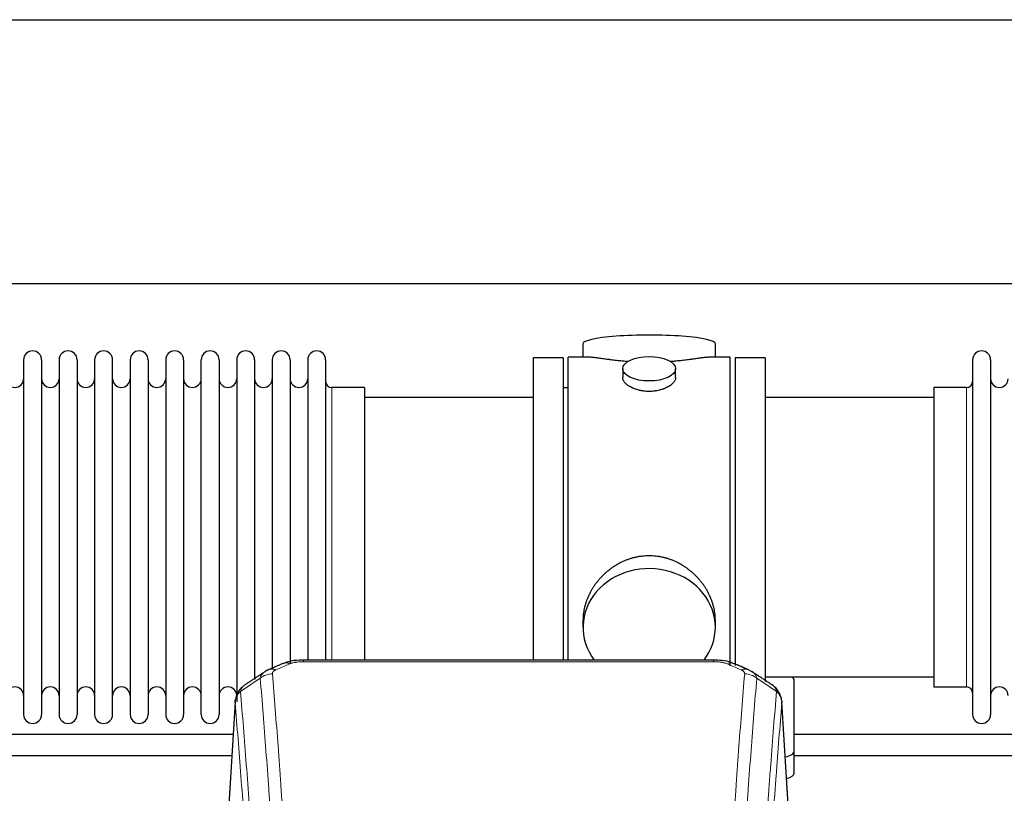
# Model space of a CAD drawing. Header units: inches. Extents: x 0 to 23760, y -13 to 16800.
# Tile 260 of 279: x 19247 to 19807, y 14036 to 14476. Entities that reach past the tile are written whole.
import ezdxf

# ---------------------------------------------------------------- set-up
doc = ezdxf.new("R2010")
doc.units = ezdxf.units.IN
doc.layers.add('1', color=7, linetype='Continuous', true_color=0xffffff)

msp = doc.modelspace()

# ---------------------------------------------------------------- linework, layer by layer
at = {"layer": '1', "color": 2, "linetype": 'Continuous', "lineweight": 25}
for p, q in [((15745.893, 14476.36), (20225.383, 14476.36)), ((15745.893, 14326.36), (20225.383, 14326.36)), ((19567.753, 14292.018), (19567.753, 14284.398)), ((19643.033, 14284.398), (19643.033, 14292.018)), ((19249.593, 14282.868), (19249.593, 14081.068)), ((19259.793, 14282.868), (19259.793, 14081.068)), ((19269.793, 14282.868), (19269.793, 14081.068)), ((19279.993, 14282.868), (19279.993, 14081.068)), ((19289.993, 14282.868), (19289.993, 14081.068)), ((19300.193, 14081.068), (19300.193, 14282.868)), ((19310.193, 14282.868), (19310.193, 14081.068)), ((19320.393, 14282.868), (19320.393, 14081.068)), ((19330.393, 14282.868), (19330.393, 14228.558)), ((19340.593, 14282.868), (19340.593, 14228.558)), ((19350.593, 14228.558), (19350.593, 14282.868)), ((19360.793, 14282.868), (19360.793, 14228.558)), ((19370.793, 14282.868), (19370.793, 14228.558)), ((19380.993, 14282.868), (19380.993, 14228.558)), ((19390.993, 14282.868), (19390.993, 14228.558)), ((19401.193, 14282.868), (19401.193, 14228.558)), ((19411.193, 14282.868), (19411.193, 14228.558)), ((19421.393, 14282.868), (19421.393, 14228.558)), ((19556.393, 14283.968), (19539.393, 14283.968)), ((19539.393, 14283.968), (19539.393, 14181.968)), ((19556.393, 14283.968), (19556.393, 14181.968)), ((19570.74, 14284.398), (19559.393, 14284.398)), ((19559.393, 14181.968), (19559.393, 14284.398)), ((19651.393, 14284.398), (19640.096, 14284.398)), ((19651.393, 14181.968), (19651.393, 14284.398)), ((19671.393, 14283.968), (19654.393, 14283.968)), ((19654.393, 14283.968), (19654.393, 14108.928)), ((19671.393, 14283.968), (19671.393, 14099.868)), ((19789.393, 14282.868), (19789.393, 14081.068)), ((19799.593, 14282.868), (19799.593, 14081.068)), ((19590.345, 14277.765), (19590.345, 14272.8)), ((19620.441, 14272.822), (19620.441, 14277.765)), ((19443.393, 14267.118), (19424.893, 14267.118)), ((19443.393, 14267.118), (19443.393, 14221.286)), ((19559.393, 14266.968), (19556.393, 14266.968)), ((19785.893, 14267.118), (19767.393, 14267.118)), ((19767.393, 14267.118), (19767.393, 14096.818)), ((19539.393, 14261.468), (19443.393, 14261.468)), ((19767.393, 14261.468), (19671.393, 14261.468)), ((19330.393, 14228.558), (19330.393, 14081.068)), ((19340.593, 14228.558), (19340.593, 14081.068)), ((19350.593, 14081.068), (19350.593, 14228.558)), ((19360.793, 14228.558), (19360.793, 14081.068)), ((19370.793, 14228.558), (19370.793, 14088.299)), ((19380.993, 14228.558), (19380.993, 14101.053)), ((19390.993, 14228.558), (19390.993, 14106.827)), ((19401.193, 14228.558), (19401.193, 14110.284)), ((19411.193, 14228.558), (19411.193, 14112.049)), ((19421.393, 14228.558), (19421.393, 14112.049)), ((19443.393, 14221.286), (19443.393, 14112.048)), ((19539.393, 14181.968), (19539.393, 14112.049)), ((19556.393, 14181.968), (19556.393, 14112.049)), ((19559.393, 14112.048), (19559.393, 14181.968)), ((19651.393, 14108.782), (19651.393, 14181.968)), ((19567.753, 14134.739), (19567.753, 14130.714)), ((19643.033, 14130.714), (19643.033, 14134.737)), ((19641.979, 14112.053), (19408.807, 14112.053)), ((19671.393, 14102.468), (19767.393, 14102.468)), ((19687.893, 14060.368), (19687.893, 14100.442)), ((19767.393, 14096.818), (19785.893, 14096.818)), ((19369.875, 14088.256), (19364.625, 14001.62)), ((19686.161, 14001.62), (19680.911, 14088.256)), ((19687.893, 14047.95), (19687.893, 14060.368))]:
    msp.add_line(p, q, dxfattribs=at)
at = {"layer": '1', "color": 110, "linetype": 'Continuous', "lineweight": 13}
for p, q in [((19424.893, 14267.118), (19424.893, 14221.286)), ((19785.893, 14267.118), (19785.893, 14096.818)), ((19424.893, 14221.286), (19424.893, 14112.048)), ((19408.807, 14112.052), (19408.807, 14111.1)), ((19641.979, 14111.1), (19408.807, 14111.1)), ((19641.979, 14112.051), (19641.979, 14111.1)), ((19369.877, 14087.634), (19364.629, 14001.044)), ((19686.157, 14001.044), (19680.909, 14087.634))]:
    msp.add_line(p, q, dxfattribs=at)
at = {"layer": '1', "color": 2, "linetype": 'Continuous', "lineweight": 25}
for centre, radius, start, end in [((19254.693, 14282.868), 5.1, 0, 180), ((19274.893, 14282.868), 5.1, 0, 180), ((19295.093, 14282.868), 5.1, 0, 180), ((19315.293, 14282.868), 5.1, 0, 180), ((19335.493, 14282.868), 5.1, 0, 180), ((19355.693, 14282.868), 5.1, 0, 180), ((19375.893, 14282.868), 5.1, 0, 180), ((19396.093, 14282.868), 5.1, 0, 180), ((19416.293, 14282.868), 5.1, 0, 180), ((19794.493, 14282.868), 5.1, 0, 180), ((19244.593, 14272.118), 5, 180, 0), ((19264.793, 14272.118), 5, 180, 0), ((19284.993, 14272.118), 5, 180, 0), ((19305.193, 14272.118), 5, 180, 0), ((19325.393, 14272.118), 5, 180, 0), ((19345.593, 14272.118), 5, 180, 0), ((19365.793, 14272.118), 5, 180, 0), ((19385.993, 14272.118), 5, 180, 0), ((19406.193, 14272.118), 5, 180, 0), ((19424.893, 14270.618), 3.5, 180, 270), ((19785.893, 14270.618), 3.5, 270, 0), ((19804.593, 14272.118), 5, 180, 0), ((19244.593, 14091.818), 5, 0, 180), ((19264.793, 14091.818), 5, 0, 180), ((19284.993, 14091.818), 5, 0, 180), ((19305.193, 14091.818), 5, 0, 180), ((19325.393, 14091.818), 5, 0, 180), ((19345.593, 14091.818), 5, 0, 180), ((19365.793, 14091.818), 5, 0, 180), ((19785.893, 14093.318), 3.5, 0, 90), ((19804.593, 14091.818), 5, 0, 180), ((19254.693, 14081.068), 5.1, 180, 0), ((19274.893, 14081.068), 5.1, 180, 0), ((19295.093, 14081.068), 5.1, 180, 0), ((19315.293, 14081.068), 5.1, 180, 0), ((19335.493, 14081.068), 5.1, 180, 0), ((19355.693, 14081.068), 5.1, 180, 0), ((19794.493, 14081.068), 5.1, 180, 0)]:
    msp.add_arc(centre, radius, start, end, dxfattribs=at)
for centre, major_axis, ratio, start_param, end_param in [((19605.393, 14292.018), (37.64, 0), 0.1305262, 0, 3.1415927), ((19605.393, 14130.714), (37.64, 0), 0.8870108, 0, 3.7346664), ((19605.393, 14130.714), (37.64, 0), 0.8870108, 5.6900133, 6.2831853), ((19401.048, 14100.89), (3.953, -9.186), 0.6419268, 2.5510147, 3.1418997), ((19657.746, 14097.432), (3.975, 9.176), 0.6408251, 6.1305215, 6.2828467), ((19679.893, 14100.442), (-8, 0), 0.4617486, 3.1415927, 3.722063), ((19679.893, 14060.368), (-8, 0), 0.4617486, 1.9439586, 3.1415927), ((19679.893, 14047.95), (-8, 0), 0.4617486, 2.0459273, 3.1415927)]:
    msp.add_ellipse(centre, major_axis=major_axis, ratio=ratio, start_param=start_param, end_param=end_param, dxfattribs=at)
msp.add_ellipse((19605.393, 14277.765), major_axis=(15.048, 0), ratio=0.4617486, dxfattribs=at)
at = {"layer": '1', "color": 110, "linetype": 'Continuous', "lineweight": 13}
for centre, major_axis, ratio, start_param, end_param in [((19393.04, 14097.432), (3.975, -9.176), 0.6408251, 2.5472213, 3.141301), ((19649.738, 14100.89), (-3.953, -9.186), 0.6419268, 3.1410059, 3.7321706), ((19657.746, 14097.432), (3.975, 9.176), 0.6408251, 6.2828467, 6.8775566), ((19391.068, 14095.24), (-9.964, -0.842), 0.9013977, 4.6363308, 5.3961502), ((19659.718, 14095.24), (-9.964, 0.842), 0.9013977, 4.0286278, 4.7884472)]:
    msp.add_ellipse(centre, major_axis=major_axis, ratio=ratio, start_param=start_param, end_param=end_param, dxfattribs=at)
at = {"layer": '1', "color": 2, "linetype": 'Continuous', "lineweight": 25}
for points, knots in [([(19593.521, 14281.809), (19593.519, 14281.809), (19593.516, 14281.809), (19593.44, 14281.815), (19593.366, 14281.821), (19593.219, 14281.833), (19592.998, 14281.851), (19592.193, 14281.918), (19590.897, 14282.035), (19589.215, 14282.202), (19587.578, 14282.379), (19585.985, 14282.564), (19584.435, 14282.754), (19583.431, 14282.883), (19582.813, 14282.964), (19582.69, 14282.98), (19582.445, 14283.012), (19582.08, 14283.06), (19581.721, 14283.108), (19581.012, 14283.203), (19580.088, 14283.328), (19578.766, 14283.509), (19577.508, 14283.68), (19576.314, 14283.839), (19575.56, 14283.935), (19575.011, 14284.004), (19574.741, 14284.037), (19574.476, 14284.068), (19574.301, 14284.088), (19574.215, 14284.099), (19573.785, 14284.148), (19573.125, 14284.219), (19572.216, 14284.304), (19571.389, 14284.363), (19570.752, 14284.391), (19570.396, 14284.397), (19570.273, 14284.397)], [0, 0, 0, 0, 0.0002215, 0.0002215, 0.0071429, 0.0071429, 0.0140642, 0.027907, 0.083278, 0.1386489, 0.1940199, 0.2493909, 0.3047619, 0.3601329, 0.3601329, 0.3739756, 0.3739756, 0.3878184, 0.4155039, 0.4155039, 0.4708749, 0.5262458, 0.5816168, 0.6369878, 0.6923588, 0.6923588, 0.7200443, 0.733887, 0.733887, 0.7477298, 0.7477298, 0.8031008, 0.8584718, 0.9138427, 0.9692137, 1, 1, 1, 1]), ([(19640.517, 14284.398), (19640.393, 14284.397), (19640.036, 14284.391), (19639.395, 14284.363), (19638.563, 14284.303), (19637.952, 14284.246), (19637.553, 14284.206), (19637.473, 14284.198), (19637.31, 14284.18), (19637.064, 14284.154), (19636.811, 14284.126), (19636.297, 14284.067), (19635.59, 14283.982), (19634.461, 14283.838), (19633.267, 14283.678), (19632.006, 14283.507), (19631.12, 14283.386), (19630.438, 14283.293), (19630.093, 14283.247), (19629.742, 14283.199), (19629.506, 14283.167), (19629.388, 14283.151), (19628.793, 14283.072), (19627.826, 14282.944), (19626.328, 14282.752), (19624.785, 14282.562), (19623.194, 14282.378), (19621.556, 14282.201), (19620.431, 14282.089), (19619.576, 14282.008), (19619.145, 14281.968), (19618.709, 14281.93), (19618.491, 14281.911), (19618.418, 14281.904), (19618.271, 14281.892), (19617.984, 14281.867), (19617.697, 14281.844), (19617.482, 14281.826)], [0, 0, 0, 0, 0.0313476, 0.0871263, 0.142905, 0.1986836, 0.1986836, 0.2126283, 0.2126283, 0.226573, 0.2544623, 0.2544623, 0.310241, 0.3660196, 0.4217983, 0.477577, 0.5333556, 0.5333556, 0.561245, 0.5751896, 0.5751896, 0.5891343, 0.5891343, 0.644913, 0.7006917, 0.7564703, 0.812249, 0.8680277, 0.9238063, 0.9238063, 0.9516957, 0.9656403, 0.9656403, 0.9726127, 0.9726127, 0.979585, 1, 1, 1, 1]), ([(19605.393, 14264.89), (19604.895, 14264.89), (19604.402, 14264.905), (19603.423, 14264.962), (19602.937, 14265.005), (19601.975, 14265.118), (19601.498, 14265.188), (19600.907, 14265.294), (19600.73, 14265.327), (19600.553, 14265.362), (19600.436, 14265.385), (19600.377, 14265.397), (19600.085, 14265.459), (19599.854, 14265.511), (19599.171, 14265.676), (19598.728, 14265.798), (19597.864, 14266.065), (19597.443, 14266.21), (19596.83, 14266.444), (19596.629, 14266.524), (19596.331, 14266.65), (19596.233, 14266.692), (19596.086, 14266.757), (19596.037, 14266.778), (19595.941, 14266.822), (19595.508, 14267.02), (19595.098, 14267.228), (19594.405, 14267.612), (19594.076, 14267.812), (19593.454, 14268.224), (19593.161, 14268.437), (19592.817, 14268.712), (19592.75, 14268.767), (19592.617, 14268.879), (19592.552, 14268.935), (19592.361, 14269.103), (19592.239, 14269.216), (19591.891, 14269.556), (19591.682, 14269.786), (19591.306, 14270.249), (19591.14, 14270.483), (19590.925, 14270.836), (19590.859, 14270.954), (19590.784, 14271.103), (19590.769, 14271.132), (19590.74, 14271.192), (19590.726, 14271.221), (19590.685, 14271.311), (19590.659, 14271.37), (19590.538, 14271.666), (19590.466, 14271.9), (19590.37, 14272.364), (19590.345, 14272.593), (19590.345, 14272.823), (19590.345, 14272.827), (19590.345, 14272.83)], [0, 0, 0, 0, 0.0624454, 0.0624454, 0.1248907, 0.1248907, 0.1873361, 0.1873361, 0.2029474, 0.2107531, 0.2107531, 0.2185588, 0.2185588, 0.2497814, 0.2497814, 0.3122268, 0.3122268, 0.3746722, 0.3746722, 0.4058948, 0.4058948, 0.4215062, 0.4215062, 0.4293119, 0.4293119, 0.4371175, 0.4995629, 0.4995629, 0.5620082, 0.5620082, 0.6244536, 0.6244536, 0.6400649, 0.6400649, 0.6556763, 0.6556763, 0.686899, 0.686899, 0.7493443, 0.7493443, 0.8117897, 0.8117897, 0.8430124, 0.8430124, 0.850818, 0.850818, 0.8586237, 0.8586237, 0.874235, 0.874235, 0.9366804, 0.9366804, 0.9991258, 0.9991258, 1, 1, 1, 1]), ([(19620.441, 14272.826), (19620.441, 14272.598), (19620.417, 14272.368), (19620.321, 14271.905), (19620.249, 14271.672), (19620.059, 14271.203), (19619.94, 14270.967), (19619.761, 14270.672), (19619.723, 14270.612), (19619.665, 14270.524), (19619.645, 14270.494), (19619.605, 14270.435), (19619.502, 14270.287), (19619.391, 14270.14), (19619.109, 14269.791), (19618.899, 14269.561), (19618.438, 14269.109), (19618.186, 14268.886), (19617.777, 14268.558), (19617.635, 14268.45), (19617.414, 14268.289), (19617.339, 14268.236), (19617.187, 14268.129), (19617.11, 14268.077), (19616.718, 14267.816), (19616.388, 14267.616), (19615.695, 14267.232), (19615.333, 14267.048), (19614.576, 14266.697), (19614.182, 14266.53), (19613.719, 14266.353), (19613.667, 14266.334), (19613.563, 14266.295), (19613.511, 14266.276), (19613.354, 14266.219), (19613.038, 14266.107), (19612.717, 14266.002), (19612.067, 14265.801), (19611.624, 14265.679), (19610.719, 14265.459), (19610.257, 14265.362), (19609.55, 14265.235), (19609.312, 14265.196), (19608.951, 14265.142), (19608.83, 14265.125), (19608.588, 14265.093), (19608.466, 14265.078), (19607.859, 14265.006), (19607.369, 14264.963), (19606.386, 14264.905), (19605.891, 14264.89), (19605.393, 14264.89)], [0, 0, 0, 0, 0.0621483, 0.0621483, 0.1246718, 0.1246718, 0.1871952, 0.1871952, 0.2028261, 0.2028261, 0.2106415, 0.2106415, 0.2184569, 0.2497186, 0.2497186, 0.3122421, 0.3122421, 0.3747655, 0.3747655, 0.4060273, 0.4060273, 0.4216581, 0.4216581, 0.437289, 0.437289, 0.4998124, 0.4998124, 0.5623359, 0.5623359, 0.6248593, 0.6248593, 0.6326748, 0.6326748, 0.6404902, 0.6404902, 0.656121, 0.6873828, 0.6873828, 0.7499062, 0.7499062, 0.8124297, 0.8124297, 0.8436914, 0.8436914, 0.8593222, 0.8593222, 0.8749531, 0.8749531, 0.9374766, 0.9374766, 1, 1, 1, 1]), ([(19643.033, 14134.701), (19643.032, 14135.234), (19643.017, 14135.77), (19642.972, 14136.589), (19642.949, 14136.939), (19642.918, 14137.29), (19642.906, 14137.431), (19642.899, 14137.501), (19642.879, 14137.713), (19642.807, 14138.416), (19642.634, 14139.68), (19642.313, 14141.357), (19641.905, 14143.027), (19641.409, 14144.688), (19640.825, 14146.342), (19640.377, 14147.438), (19640.079, 14148.121), (19640.018, 14148.258), (19639.895, 14148.53), (19639.708, 14148.937), (19639.514, 14149.341), (19639.116, 14150.144), (19638.56, 14151.203), (19637.652, 14152.755), (19636.669, 14154.27), (19635.612, 14155.747), (19634.858, 14156.706), (19634.273, 14157.416), (19634.075, 14157.651), (19633.773, 14158.001), (19633.672, 14158.117), (19633.467, 14158.348), (19632.954, 14158.923), (19632.003, 14159.928), (19630.678, 14161.207), (19629.297, 14162.424), (19627.86, 14163.578), (19626.365, 14164.668), (19625.33, 14165.351), (19624.539, 14165.847), (19624.272, 14166.009), (19623.936, 14166.208), (19623.869, 14166.248), (19623.734, 14166.327), (19623.532, 14166.444), (19622.786, 14166.869), (19621.551, 14167.522), (19619.871, 14168.309), (19618.158, 14169.011), (19616.412, 14169.627), (19614.632, 14170.155), (19613.423, 14170.448), (19612.507, 14170.644), (19612.201, 14170.705), (19611.815, 14170.777), (19611.738, 14170.791), (19611.584, 14170.819), (19611.352, 14170.86), (19610.503, 14171.002), (19609.114, 14171.186), (19607.26, 14171.333), (19605.407, 14171.383), (19603.552, 14171.335), (19601.698, 14171.189), (19600.461, 14171.025), (19599.688, 14170.902), (19599.533, 14170.877), (19599.224, 14170.823), (19598.761, 14170.74), (19598.301, 14170.648), (19597.386, 14170.453), (19596.176, 14170.161), (19594.394, 14169.634), (19592.643, 14169.017), (19590.923, 14168.313), (19589.797, 14167.786), (19588.96, 14167.368), (19588.682, 14167.226), (19588.337, 14167.043), (19588.199, 14166.969), (19587.924, 14166.82), (19587.173, 14166.404), (19585.97, 14165.691), (19584.422, 14164.669), (19582.929, 14163.58), (19581.489, 14162.424), (19580.103, 14161.203), (19579.214, 14160.345), (19578.725, 14159.85), (19578.67, 14159.794), (19578.562, 14159.684), (19578.508, 14159.628), (19578.347, 14159.461), (19578.027, 14159.126), (19577.713, 14158.787), (19577.096, 14158.103), (19576.298, 14157.177), (19575.172, 14155.745), (19574.118, 14154.272), (19573.136, 14152.758), (19572.226, 14151.205), (19571.669, 14150.142), (19571.336, 14149.469), (19571.27, 14149.334), (19571.14, 14149.064), (19570.948, 14148.658), (19570.764, 14148.251), (19570.408, 14147.436), (19569.962, 14146.345), (19569.38, 14144.697), (19568.885, 14143.04), (19568.476, 14141.373), (19568.155, 14139.696), (19568, 14138.571), (19567.923, 14137.867), (19567.908, 14137.726), (19567.881, 14137.444), (19567.843, 14137.023), (19567.814, 14136.603), (19567.769, 14135.778), (19567.754, 14135.235), (19567.753, 14134.696)], [0, 0, 0, 0, 0.0151373, 0.0151373, 0.0229562, 0.0249109, 0.0249109, 0.0268656, 0.0268656, 0.030775, 0.0464127, 0.0620504, 0.0776881, 0.0933258, 0.1089635, 0.1246012, 0.1246012, 0.1285107, 0.1285107, 0.1324201, 0.1402389, 0.1402389, 0.1558766, 0.1715144, 0.1871521, 0.2027898, 0.2184275, 0.2184275, 0.2262463, 0.2262463, 0.2301558, 0.2301558, 0.2340652, 0.2497029, 0.2653406, 0.2809783, 0.296616, 0.3122537, 0.3278914, 0.3278914, 0.3357103, 0.3357103, 0.337665, 0.337665, 0.3396197, 0.3435291, 0.3591668, 0.3748045, 0.3904422, 0.4060799, 0.4217176, 0.4373554, 0.4373554, 0.4451742, 0.4451742, 0.4471289, 0.4471289, 0.4490836, 0.4529931, 0.4686308, 0.4842685, 0.4999062, 0.5155439, 0.5311816, 0.5468193, 0.5468193, 0.5507287, 0.5507287, 0.5546381, 0.562457, 0.562457, 0.5780947, 0.5937324, 0.6093701, 0.6250078, 0.6406455, 0.6406455, 0.6484644, 0.6484644, 0.6504191, 0.6523738, 0.6562832, 0.6719209, 0.6875586, 0.7031963, 0.7188341, 0.7344718, 0.7501095, 0.7501095, 0.7520642, 0.7520642, 0.7540189, 0.7540189, 0.7579283, 0.7657472, 0.7657472, 0.7813849, 0.7970226, 0.8126603, 0.828298, 0.8439357, 0.8595734, 0.8595734, 0.8634828, 0.8634828, 0.8673923, 0.8752111, 0.8752111, 0.8908488, 0.9064865, 0.9221242, 0.9377619, 0.9533996, 0.9690373, 0.9690373, 0.9729468, 0.9729468, 0.9768562, 0.984675, 0.984675, 1, 1, 1, 1]), ([(19410.106, 14112.036), (19408.879, 14112.077), (19405.532, 14112.001), (19400.991, 14111.606), (19398.147, 14110.354), (19397.195, 14109.84)], [0, 0, 0, 0, 0.2689022, 0.746869, 1, 1, 1, 1]), ([(19653.635, 14109.963), (19653.126, 14110.234), (19651.031, 14111.217), (19647.063, 14111.865), (19643.63, 14112.012), (19641.976, 14111.935)], [0, 0, 0, 0, 0.1499654, 0.6035607, 1, 1, 1, 1]), ([(19662.569, 14106.115), (19662.859, 14105.999), (19663.136, 14105.875), (19663.465, 14105.706), (19663.53, 14105.672), (19663.658, 14105.602), (19663.721, 14105.567), (19663.908, 14105.458), (19664.028, 14105.384), (19664.148, 14105.305), (19664.151, 14105.303), (19664.154, 14105.301)], [0, 0, 0, 0, 0.496586, 0.496586, 0.6207325, 0.6207325, 0.744879, 0.744879, 0.9931719, 0.9931719, 1, 1, 1, 1]), ([(19374.818, 14097.444), (19374.298, 14097.071), (19373.241, 14096.162), (19371.877, 14094.379), (19370.824, 14092.224), (19370.408, 14090.698), (19370.273, 14089.924)], [0, 0, 0, 0, 0.2123708, 0.4683651, 0.7393635, 1, 1, 1, 1]), ([(19680.827, 14088.917), (19680.715, 14089.867), (19680.272, 14091.706), (19678.98, 14094.321), (19677.298, 14096.419), (19676.008, 14097.462), (19675.386, 14097.882)], [0, 0, 0, 0, 0.2790385, 0.5536712, 0.8024065, 1, 1, 1, 1]), ([(19369.877, 14087.634), (19369.876, 14087.645), (19369.875, 14087.669), (19369.873, 14087.704), (19369.871, 14087.739), (19369.87, 14087.774), (19369.869, 14087.809), (19369.868, 14087.844), (19369.867, 14087.879), (19369.867, 14087.914), (19369.867, 14087.949), (19369.867, 14087.984), (19369.867, 14088.018), (19369.867, 14088.053), (19369.868, 14088.087), (19369.869, 14088.122), (19369.87, 14088.156), (19369.872, 14088.191), (19369.874, 14088.225), (19369.875, 14088.259), (19369.878, 14088.294), (19369.88, 14088.328), (19369.883, 14088.362), (19369.885, 14088.396), (19369.888, 14088.43), (19369.892, 14088.464), (19369.895, 14088.498), (19369.899, 14088.531), (19369.903, 14088.565), (19369.907, 14088.599), (19369.912, 14088.632), (19369.916, 14088.666), (19369.921, 14088.699), (19369.926, 14088.733), (19369.932, 14088.766), (19369.937, 14088.8), (19369.943, 14088.833), (19369.949, 14088.866), (19369.955, 14088.899), (19369.962, 14088.932), (19369.969, 14088.965), (19369.976, 14088.998), (19369.983, 14089.031), (19369.99, 14089.064), (19369.998, 14089.096), (19370.006, 14089.129), (19370.014, 14089.161), (19370.022, 14089.194), (19370.03, 14089.226), (19370.039, 14089.259), (19370.048, 14089.291), (19370.057, 14089.323), (19370.066, 14089.355), (19370.076, 14089.388), (19370.086, 14089.42), (19370.096, 14089.451), (19370.106, 14089.483), (19370.116, 14089.515), (19370.127, 14089.547), (19370.138, 14089.579), (19370.149, 14089.61), (19370.16, 14089.642), (19370.172, 14089.673), (19370.184, 14089.704), (19370.194, 14089.731), (19370.2, 14089.746), (19370.202, 14089.751)], [0, 0, 0, 0, 0.0160287, 0.0320483, 0.0480589, 0.0640604, 0.080053, 0.0960364, 0.1120109, 0.1279763, 0.1439327, 0.1598801, 0.1758184, 0.1917478, 0.2076681, 0.2235794, 0.2394817, 0.255375, 0.2712593, 0.2871346, 0.3030009, 0.3188582, 0.3347065, 0.3505458, 0.3663762, 0.3821975, 0.3980099, 0.4138133, 0.4296077, 0.4453931, 0.4611696, 0.4769371, 0.4926957, 0.5084453, 0.5241859, 0.5399176, 0.5556403, 0.5713541, 0.5870589, 0.6027548, 0.6184418, 0.6341198, 0.6497889, 0.6654491, 0.6811003, 0.6967426, 0.712376, 0.7280004, 0.743616, 0.7592226, 0.7748203, 0.7904091, 0.8059891, 0.8215601, 0.8371222, 0.8526754, 0.8682197, 0.8837552, 0.8992817, 0.9147994, 0.9303082, 0.9458081, 0.9612991, 0.9767813, 0.9922546, 1, 1, 1, 1]), ([(19680.826, 14088.924), (19680.837, 14088.867), (19680.892, 14088.559), (19680.92, 14088.222), (19680.919, 14087.916), (19680.918, 14087.846), (19680.916, 14087.775), (19680.913, 14087.705), (19680.91, 14087.657), (19680.909, 14087.634)], [0, 0, 0, 0, 0.135601, 0.730798, 0.7844814, 0.8382432, 0.8920836, 0.9460025, 1, 1, 1, 1]), ([(19368.735, 14069.678), (19365.544, 14069.678), (19285.255, 14069.678), (19204.966, 14069.678), (19127.869, 14069.678)], [0, 0, 0, 0, 0.0397483, 1, 1, 1, 1]), ([(19928.724, 14069.678), (19928.351, 14069.678), (19911.054, 14069.678), (19879.361, 14069.678), (19836.171, 14069.678), (19799.915, 14069.678), (19751.319, 14069.678), (19714.593, 14069.678), (19687.858, 14069.678)], [0, 0, 0, 0, 0.0046477, 0.2154344, 0.3947442, 0.542577, 0.6670075, 1, 1, 1, 1]), ([(19687.858, 14057.678), (19693.225, 14057.678), (19709.593, 14057.678), (19740.273, 14057.678), (19783.24, 14057.678), (19836.202, 14057.678), (19885.577, 14057.678), (19917.297, 14057.678), (19928.022, 14057.678)], [0, 0, 0, 0, 0.0670487, 0.2044512, 0.3832401, 0.6037671, 0.8660322, 1, 1, 1, 1])]:
    msp.add_open_spline(points, degree=3, knots=knots, dxfattribs=at)
for points, degree in [([(19397.095, 14110.072), (19389.065, 14106.603)], 1), ([(19661.721, 14106.608), (19657.705, 14108.35), (19653.691, 14110.068)], 2), ([(19386.674, 14105.33), (19381.045, 14101.608), (19375.423, 14097.898)], 2), ([(19389.095, 14106.537), (19387.733, 14106.233), (19386.744, 14105.303)], 2), ([(19675.363, 14097.897), (19669.749, 14101.603), (19664.126, 14105.321)], 2), ([(19127.869, 14057.678), (19207.911, 14057.678), (19287.954, 14057.678), (19367.996, 14057.678)], 3)]:
    msp.add_open_spline(points, degree=degree, dxfattribs=at)
at = {"layer": '1', "color": 110, "linetype": 'Continuous', "lineweight": 13}
for points in [[(19401.048, 14109.933), (19398.379, 14108.779), (19395.709, 14107.622), (19393.04, 14106.461)], [(19657.746, 14106.461), (19655.076, 14107.622), (19652.407, 14108.779), (19649.738, 14109.933)], [(19384.184, 14101.67), (19380.432, 14099.194), (19376.681, 14096.721), (19372.932, 14094.25)], [(19677.853, 14094.25), (19674.105, 14096.721), (19670.354, 14099.194), (19666.602, 14101.67)]]:
    msp.add_open_spline(points, degree=3, dxfattribs=at)
for points, knots in [([(19401.048, 14109.933), (19401.174, 14109.987), (19401.304, 14110.039), (19401.505, 14110.114), (19401.573, 14110.139), (19401.711, 14110.187), (19401.781, 14110.21), (19402.133, 14110.325), (19402.427, 14110.407), (19403.038, 14110.557), (19403.354, 14110.625), (19403.761, 14110.7), (19403.843, 14110.715), (19404.008, 14110.743), (19404.091, 14110.757), (19404.339, 14110.797), (19404.505, 14110.821), (19405.006, 14110.889), (19405.344, 14110.928), (19406.023, 14110.992), (19406.366, 14111.019), (19407.055, 14111.06), (19407.403, 14111.075), (19408.101, 14111.095), (19408.453, 14111.1), (19408.807, 14111.1)], [0, 0, 0, 0, 0.0625, 0.0625, 0.09375, 0.09375, 0.125, 0.125, 0.25, 0.25, 0.375, 0.375, 0.40625, 0.40625, 0.4375, 0.4375, 0.5, 0.5, 0.625, 0.625, 0.75, 0.75, 0.875, 0.875, 1, 1, 1, 1]), ([(19641.979, 14111.1), (19642.333, 14111.1), (19642.686, 14111.095), (19643.127, 14111.082), (19643.215, 14111.079), (19643.392, 14111.073), (19643.48, 14111.07), (19643.743, 14111.058), (19643.918, 14111.049), (19644.44, 14111.017), (19644.785, 14110.991), (19645.467, 14110.925), (19645.805, 14110.886), (19646.472, 14110.795), (19646.802, 14110.742), (19647.168, 14110.674), (19647.209, 14110.666), (19647.289, 14110.65), (19647.41, 14110.627), (19647.687, 14110.569), (19647.919, 14110.516), (19648.374, 14110.403), (19648.665, 14110.321), (19649.222, 14110.14), (19649.487, 14110.041), (19649.738, 14109.933)], [0, 0, 0, 0, 0.125, 0.125, 0.15625, 0.15625, 0.1875, 0.1875, 0.25, 0.25, 0.375, 0.375, 0.5, 0.5, 0.625, 0.625, 0.640625, 0.640625, 0.65625, 0.6875, 0.75, 0.75, 0.875, 0.875, 1, 1, 1, 1]), ([(19384.184, 14101.67), (19384.221, 14101.915), (19384.274, 14102.153), (19384.362, 14102.444), (19384.381, 14102.502), (19384.42, 14102.617), (19384.441, 14102.674), (19384.507, 14102.843), (19384.555, 14102.955), (19384.711, 14103.283), (19384.953, 14103.705), (19385.261, 14104.096), (19385.517, 14104.379), (19385.629, 14104.494), (19385.747, 14104.606), (19385.795, 14104.651), (19385.819, 14104.673), (19385.893, 14104.739), (19385.943, 14104.783), (19386.197, 14104.997), (19386.415, 14105.159), (19386.656, 14105.317), (19386.665, 14105.323), (19386.674, 14105.329)], [0, 0, 0, 0, 0.1656246, 0.1656246, 0.2070308, 0.2070308, 0.2484369, 0.2484369, 0.3312492, 0.3312492, 0.4968738, 0.6624984, 0.6624984, 0.7453108, 0.7660138, 0.7660138, 0.7867169, 0.7867169, 0.8281231, 0.8281231, 0.9937477, 0.9937477, 1, 1, 1, 1]), ([(19396.158, 13919.232), (19395.72, 13927.8), (19394.829, 13944.699), (19393.907, 13961.122), (19393.204, 13973.26), (19392.968, 13977.277), (19392.491, 13985.25), (19392.251, 13989.207), (19391.525, 14000.988), (19391.033, 14008.721), (19390.408, 14018.234), (19390.283, 14020.129), (19390.031, 14023.903), (19389.653, 14029.541), (19389.27, 14035.109), (19388.498, 14046.15), (19387.454, 14060.623), (19385.845, 14081.583), (19384.742, 14095.058), (19384.184, 14101.67)], [0, 0, 0, 0, 0.125, 0.25, 0.25, 0.3125, 0.3125, 0.375, 0.375, 0.5, 0.5, 0.53125, 0.53125, 0.5625, 0.625, 0.625, 0.75, 0.875, 1, 1, 1, 1]), ([(19391.068, 14104.259), (19391.059, 14104.362), (19391.061, 14104.464), (19391.078, 14104.591), (19391.083, 14104.616), (19391.092, 14104.667), (19391.098, 14104.693), (19391.117, 14104.769), (19391.132, 14104.819), (19391.188, 14104.969), (19391.236, 14105.068), (19391.357, 14105.262), (19391.429, 14105.358), (19391.555, 14105.499), (19391.6, 14105.546), (19391.672, 14105.616), (19391.697, 14105.639), (19391.748, 14105.685), (19391.775, 14105.708), (19391.909, 14105.821), (19392.027, 14105.908), (19392.283, 14106.076), (19392.421, 14106.157), (19392.716, 14106.314), (19392.873, 14106.389), (19393.04, 14106.461)], [0, 0, 0, 0, 0.125, 0.125, 0.15625, 0.15625, 0.1875, 0.1875, 0.25, 0.25, 0.375, 0.375, 0.5, 0.5, 0.5625, 0.5625, 0.59375, 0.59375, 0.625, 0.625, 0.75, 0.75, 0.875, 0.875, 1, 1, 1, 1]), ([(19391.068, 14104.259), (19391.625, 14097.64), (19392.726, 14084.149), (19394.333, 14063.165), (19395.376, 14048.676), (19396.146, 14037.621), (19396.529, 14032.047), (19396.907, 14026.403), (19397.158, 14022.624), (19397.284, 14020.727), (19397.907, 14011.203), (19398.398, 14003.461), (19399.124, 13991.666), (19399.364, 13987.704), (19399.839, 13979.721), (19400.075, 13975.7), (19400.777, 13963.547), (19401.698, 13947.105), (19402.588, 13930.187), (19403.026, 13921.608)], [0, 0, 0, 0, 0.125, 0.25, 0.375, 0.375, 0.4375, 0.46875, 0.46875, 0.5, 0.5, 0.625, 0.625, 0.6875, 0.6875, 0.75, 0.75, 0.875, 1, 1, 1, 1]), ([(19647.76, 13921.608), (19648.198, 13930.187), (19649.088, 13947.105), (19650.009, 13963.547), (19650.711, 13975.7), (19650.947, 13979.721), (19651.422, 13987.704), (19651.662, 13991.666), (19652.388, 14003.461), (19652.879, 14011.203), (19653.502, 14020.727), (19653.628, 14022.624), (19653.879, 14026.403), (19654.257, 14032.047), (19654.64, 14037.621), (19655.41, 14048.676), (19656.453, 14063.165), (19658.06, 14084.149), (19659.161, 14097.64), (19659.718, 14104.259)], [0, 0, 0, 0, 0.125, 0.25, 0.25, 0.3125, 0.3125, 0.375, 0.375, 0.5, 0.5, 0.53125, 0.53125, 0.5625, 0.625, 0.625, 0.75, 0.875, 1, 1, 1, 1]), ([(19666.602, 14101.67), (19666.044, 14095.058), (19664.941, 14081.583), (19663.332, 14060.623), (19662.288, 14046.15), (19661.516, 14035.109), (19661.133, 14029.541), (19660.755, 14023.903), (19660.503, 14020.129), (19660.378, 14018.234), (19659.753, 14008.721), (19659.261, 14000.988), (19658.535, 13989.207), (19658.295, 13985.25), (19657.818, 13977.277), (19657.582, 13973.26), (19656.879, 13961.122), (19655.957, 13944.699), (19655.066, 13927.8), (19654.628, 13919.232)], [0, 0, 0, 0, 0.125, 0.25, 0.375, 0.375, 0.4375, 0.46875, 0.46875, 0.5, 0.5, 0.625, 0.625, 0.6875, 0.6875, 0.75, 0.75, 0.875, 1, 1, 1, 1]), ([(19657.746, 14106.461), (19657.913, 14106.389), (19658.071, 14106.313), (19658.257, 14106.214), (19658.293, 14106.194), (19658.366, 14106.154), (19658.401, 14106.134), (19658.506, 14106.072), (19658.573, 14106.03), (19658.765, 14105.903), (19658.999, 14105.729), (19659.19, 14105.546), (19659.316, 14105.404), (19659.355, 14105.356), (19659.41, 14105.284), (19659.427, 14105.259), (19659.461, 14105.211), (19659.477, 14105.186), (19659.552, 14105.063), (19659.6, 14104.964), (19659.673, 14104.765), (19659.698, 14104.665), (19659.725, 14104.463), (19659.727, 14104.362), (19659.718, 14104.259)], [0, 0, 0, 0, 0.125, 0.125, 0.15625, 0.15625, 0.1875, 0.1875, 0.25, 0.25, 0.375, 0.5, 0.5, 0.5625, 0.5625, 0.59375, 0.59375, 0.625, 0.625, 0.75, 0.75, 0.875, 0.875, 1, 1, 1, 1]), ([(19664.154, 14105.301), (19664.384, 14105.15), (19664.815, 14104.828), (19665.185, 14104.472), (19665.441, 14104.189), (19665.522, 14104.093), (19665.638, 14103.945), (19665.676, 14103.895), (19665.749, 14103.795), (19665.785, 14103.744), (19665.958, 14103.488), (19666.078, 14103.276), (19666.285, 14102.84), (19666.459, 14102.39), (19666.565, 14101.915), (19666.602, 14101.67)], [0, 0, 0, 0, 0.1647526, 0.331802, 0.331802, 0.4153268, 0.4153268, 0.4570892, 0.4570892, 0.4988515, 0.4988515, 0.665901, 0.665901, 0.8329505, 1, 1, 1, 1]), ([(19372.932, 14094.25), (19373.061, 14094.774), (19373.24, 14095.264), (19373.696, 14096.162), (19373.974, 14096.57), (19374.462, 14097.117), (19374.636, 14097.288), (19375.002, 14097.602), (19375.193, 14097.745), (19375.394, 14097.878)], [0, 0, 0, 0, 0.335226, 0.335226, 0.6704519, 0.6704519, 0.8380649, 0.8380649, 1, 1, 1, 1]), ([(19675.393, 14097.877), (19675.594, 14097.745), (19675.784, 14097.601), (19676.15, 14097.288), (19676.324, 14097.117), (19676.812, 14096.57), (19677.09, 14096.162), (19677.546, 14095.264), (19677.725, 14094.774), (19677.853, 14094.25)], [0, 0, 0, 0, 0.1617419, 0.1617419, 0.3293935, 0.3293935, 0.6646968, 0.6646968, 1, 1, 1, 1]), ([(19369.877, 14087.634), (19369.907, 14088.24), (19369.997, 14088.845), (19370.22, 14089.738), (19370.308, 14090.033), (19370.514, 14090.615), (19370.632, 14090.903), (19370.893, 14091.467), (19371.037, 14091.744), (19371.351, 14092.285), (19371.521, 14092.549), (19371.885, 14093.063), (19372.079, 14093.312), (19372.49, 14093.794), (19372.706, 14094.027), (19372.932, 14094.25)], [0, 0, 0, 0, 0.25, 0.25, 0.375, 0.375, 0.5, 0.5, 0.625, 0.625, 0.75, 0.75, 0.875, 0.875, 1, 1, 1, 1]), ([(19372.932, 14094.25), (19373.504, 14087.559), (19374.631, 14073.916), (19376.277, 14052.675), (19377.343, 14037.995), (19378.131, 14026.792), (19378.523, 14021.142), (19378.974, 14014.464), (19379.167, 14011.584), (19379.295, 14009.661), (19379.359, 14008.696), (19379.677, 14003.867), (19380.057, 13998.023), (19380.495, 13991.123), (19380.681, 13988.148), (19380.806, 13986.161), (19380.867, 13985.165), (19381.424, 13976.187), (19382.396, 13959.98), (19383.807, 13934.927), (19384.716, 13917.731), (19385.162, 13909.009)], [0, 0, 0, 0, 0.125, 0.25, 0.375, 0.375, 0.4375, 0.46875, 0.484375, 0.484375, 0.5, 0.5, 0.5625, 0.59375, 0.609375, 0.609375, 0.625, 0.625, 0.75, 0.875, 1, 1, 1, 1]), ([(19665.624, 13909.009), (19665.68, 13910.1), (19665.736, 13911.188), (19665.848, 13913.361), (19666.016, 13916.614), (19666.412, 13924.164), (19666.756, 13930.566), (19667.449, 13943.275), (19668.389, 13959.973), (19669.848, 13984.274), (19670.852, 13999.979), (19671.426, 14008.673), (19671.49, 14009.637), (19671.618, 14011.561), (19671.81, 14014.441), (19672.262, 14021.12), (19672.653, 14026.772), (19672.982, 14031.443), (19673.048, 14032.375), (19673.18, 14034.235), (19673.378, 14037.019), (19673.843, 14043.473), (19674.246, 14048.931), (19675.057, 14059.75), (19676.154, 14073.915), (19677.282, 14087.559), (19677.853, 14094.25)], [0, 0, 0, 0, 0.015625, 0.015625, 0.03125, 0.0625, 0.125, 0.125, 0.25, 0.375, 0.5, 0.5, 0.515625, 0.515625, 0.53125, 0.5625, 0.625, 0.625, 0.640625, 0.640625, 0.65625, 0.6875, 0.75, 0.75, 0.875, 1, 1, 1, 1]), ([(19677.853, 14094.25), (19678.08, 14094.027), (19678.296, 14093.794), (19678.706, 14093.312), (19678.901, 14093.063), (19679.265, 14092.549), (19679.435, 14092.285), (19679.749, 14091.744), (19679.893, 14091.467), (19680.154, 14090.903), (19680.272, 14090.615), (19680.478, 14090.033), (19680.566, 14089.738), (19680.789, 14088.845), (19680.879, 14088.24), (19680.909, 14087.634)], [0, 0, 0, 0, 0.125, 0.125, 0.25, 0.25, 0.375, 0.375, 0.5, 0.5, 0.625, 0.625, 0.75, 0.75, 1, 1, 1, 1]), ([(19382.072, 13902.948), (19381.627, 13911.642), (19380.722, 13928.784), (19379.315, 13953.758), (19378.345, 13969.916), (19377.79, 13978.866), (19377.728, 13979.859), (19377.605, 13981.84), (19377.419, 13984.806), (19376.982, 13991.685), (19376.603, 13997.511), (19376.285, 14002.326), (19376.222, 14003.288), (19376.094, 14005.206), (19375.902, 14008.077), (19375.452, 14014.735), (19375.062, 14020.368), (19374.276, 14031.539), (19373.212, 14046.175), (19371.571, 14067.357), (19370.447, 14080.961), (19369.877, 14087.634)], [0, 0, 0, 0, 0.125, 0.25, 0.375, 0.375, 0.390625, 0.390625, 0.40625, 0.4375, 0.5, 0.5, 0.515625, 0.515625, 0.53125, 0.5625, 0.625, 0.625, 0.75, 0.875, 1, 1, 1, 1]), ([(19680.909, 14087.634), (19680.339, 14080.961), (19679.215, 14067.355), (19678.12, 14053.23), (19677.311, 14042.442), (19676.909, 14037), (19676.446, 14030.565), (19676.248, 14027.789), (19676.116, 14025.934), (19676.051, 14025.005), (19675.723, 14020.348), (19675.333, 14014.712), (19674.882, 14008.053), (19674.69, 14005.182), (19674.563, 14003.263), (19674.499, 14002.302), (19673.927, 13993.634), (19672.925, 13977.977), (19671.471, 13953.75), (19670.064, 13928.782), (19669.159, 13911.642), (19668.714, 13902.948)], [0, 0, 0, 0, 0.125, 0.25, 0.25, 0.3125, 0.34375, 0.359375, 0.359375, 0.375, 0.375, 0.4375, 0.46875, 0.484375, 0.484375, 0.5, 0.5, 0.625, 0.75, 0.875, 1, 1, 1, 1])]:
    msp.add_open_spline(points, degree=3, knots=knots, dxfattribs=at)

doc.saveas('drawing.dxf')
